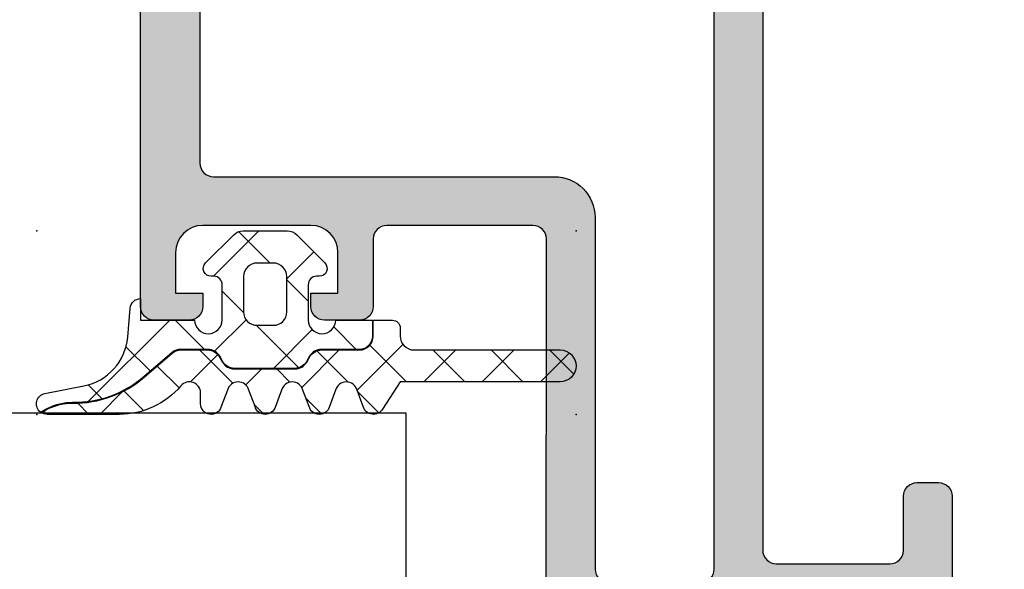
# Model space of a CAD drawing. Header units: millimetres. Extents: x 247761 to 294611, y 172579 to 236863.
# Tile 266 of 596: x 274771 to 274807, y 174682 to 174703. Entities that reach past the tile are written whole.
import ezdxf

# ---------------------------------------------------------------- set-up
doc = ezdxf.new("R2010")
doc.units = ezdxf.units.MM
doc.layers.add('FASÁDA DETAILNÍ', color=4, linetype='Continuous')
doc.layers.add('NOVA', color=240, linetype='Continuous')

# ---------------------------------------------------------------- blocks, each defined once
blk = doc.blocks.new('A$C69D17D4D')
at = {"layer": 'FASÁDA DETAILNÍ'}
h = blk.add_hatch(color=256, dxfattribs=at)
edge = h.paths.add_edge_path(flags=16)
edge.add_ellipse((151.2105851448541, 1338.481925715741), major_axis=(-0.4999740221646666, 0), ratio=1, start_angle=179.9970229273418, end_angle=270.002977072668)
edge.add_line((151.2105591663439, 1338.981899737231), (133.2105591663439, 1338.981899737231))
edge.add_ellipse((133.2105331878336, 1338.481925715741), major_axis=(-0.4999740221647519, 0), ratio=1, start_angle=-90.00297707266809, end_angle=0.00297707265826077)
edge.add_line((132.7105591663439, 1338.481899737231), (132.7105591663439, 1325.981899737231))
edge.add_ellipse((133.2105809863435, 1325.981921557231), major_axis=(-0.5000218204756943, 0), ratio=1, start_angle=0.002500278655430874, end_angle=89.99749972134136)
edge.add_line((133.2105591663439, 1325.481899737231), (145.8136101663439, 1325.481899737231))
edge.add_ellipse((145.8136112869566, 1323.981900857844), major_axis=(-1.499998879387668, 0), ratio=1, start_angle=179.9999571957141, end_angle=270.0000428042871, ccw=False)
edge.add_line((147.3136101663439, 1323.981899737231), (147.3136101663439, 1310.981911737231))
edge.add_ellipse((147.8136097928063, 1310.981911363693), major_axis=(-0.4999996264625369, 0), ratio=1, start_angle=-4.280429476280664e-05, end_angle=90.0000428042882)
edge.add_line((147.8136101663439, 1310.481911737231), (151.2105591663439, 1310.481911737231))
edge.add_ellipse((151.2105595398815, 1310.981911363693), major_axis=(-0.49999962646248, 0), ratio=1, start_angle=89.99995719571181, end_angle=180.0000428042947)
edge.add_line((151.7105591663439, 1310.981911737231), (151.7105591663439, 1338.481899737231))
edge = h.paths.add_edge_path()
edge.add_line((180.5105541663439, 1339.681911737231), (180.5105541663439, 1336.681911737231))
edge.add_line((180.5105541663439, 1336.681911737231), (178.5105541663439, 1336.681911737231))
edge.add_arc((178.5105281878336, 1337.181885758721), 0.4999740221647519, 179.9970229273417, 270.00297707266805, ccw=False)
edge.add_line((178.0105541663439, 1337.181911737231), (178.0105541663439, 1337.681911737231))
edge.add_line((178.0105541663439, 1337.681911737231), (179.0105541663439, 1337.681911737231))
edge.add_line((179.0105541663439, 1337.681911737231), (179.0105541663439, 1338.681911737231))
edge.add_arc((178.0104900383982, 1338.681847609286), 1.000064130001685, 0.003674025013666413, 89.99632597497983)
edge.add_line((178.0105541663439, 1339.681911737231), (174.0105541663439, 1339.681911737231))
edge.add_arc((174.0105841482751, 1338.6818817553), 1.000029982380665, 90.00171778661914, 179.9982822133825)
edge.add_line((173.0105541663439, 1338.681911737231), (173.0105541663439, 1337.681911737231))
edge.add_line((173.0105541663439, 1337.681911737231), (174.0105541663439, 1337.681911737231))
edge.add_line((174.0105541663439, 1337.681911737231), (174.0105541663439, 1337.181911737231))
edge.add_arc((173.5105485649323, 1337.181917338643), 0.5000056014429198, 270.0006418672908, 359.9993581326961, ccw=False)
edge.add_line((173.5105541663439, 1336.681911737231), (170.7105511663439, 1336.681911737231))
edge.add_arc((170.7105511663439, 1337.181911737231), 0.5, 90, 270, ccw=False)
edge.add_line((170.7105511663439, 1337.681911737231), (171.0105541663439, 1337.681911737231))
edge.add_arc((171.0105434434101, 1338.181922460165), 0.5000107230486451, 270.0012287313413, 359.9987712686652)
edge.add_line((171.5105541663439, 1338.181911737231), (171.5105541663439, 1338.681911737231))
edge.add_arc((171.0104862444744, 1338.681843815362), 0.5000679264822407, 0.007782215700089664, 89.99221778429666)
edge.add_line((171.0105541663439, 1339.181911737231), (159.7105591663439, 1339.181911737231))
edge.add_arc((159.7105809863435, 1338.681889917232), 0.5000218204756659, 90.00250027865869, 179.9974997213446)
edge.add_line((159.2105591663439, 1338.681911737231), (159.2105591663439, 1338.181911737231))
edge.add_arc((159.7104964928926, 1338.18184906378), 0.4999373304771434, 179.9928172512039, 270.0071827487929)
edge.add_line((159.7105591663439, 1337.681911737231), (160.0105621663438, 1337.681911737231))
edge.add_arc((160.0104993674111, 1337.181848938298), 0.5000628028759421, 0.007195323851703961, 89.9928046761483, ccw=False)
edge.add_line((160.5105621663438, 1337.181911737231), (160.5105621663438, 1332.681911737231))
edge.add_arc((160.0105565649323, 1332.681917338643), 0.5000056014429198, 270.0006418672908, 359.9993581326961, ccw=False)
edge.add_line((160.0105621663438, 1332.181911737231), (159.2105591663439, 1332.181911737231))
edge.add_arc((159.2105331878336, 1332.681885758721), 0.4999740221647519, 179.9970229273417, 270.00297707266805, ccw=False)
edge.add_line((158.7105591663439, 1332.681911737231), (158.7105591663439, 1334.681911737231))
edge.add_arc((158.2104912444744, 1334.681843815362), 0.5000679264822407, 0.007782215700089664, 89.99221778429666)
edge.add_line((158.2105591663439, 1335.181911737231), (157.7105591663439, 1335.181911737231))
edge.add_arc((157.7104964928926, 1335.68184906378), 0.499937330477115, 179.9928172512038, 270.0071827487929, ccw=False)
edge.add_line((157.2105591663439, 1335.681911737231), (157.2105591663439, 1338.681911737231))
edge.add_arc((156.7105040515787, 1338.681856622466), 0.5000551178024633, 0.006314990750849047, 89.99368500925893)
edge.add_line((156.7105591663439, 1339.181911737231), (155.0105621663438, 1339.181911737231))
edge.add_arc((155.0105303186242, 1337.681943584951), 1.499968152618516, 89.99878348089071, 180.0012165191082)
edge.add_line((153.5105621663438, 1337.681911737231), (153.5105621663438, 1311.681911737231))
edge.add_arc((154.0105413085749, 1311.681890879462), 0.4999791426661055, 179.9976097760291, 270.0023902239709)
edge.add_line((154.0105621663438, 1311.181911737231), (158.2105591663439, 1311.181911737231))
edge.add_arc((158.2105535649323, 1311.681917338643), 0.5000056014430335, 270.0006418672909, 359.9993581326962)
edge.add_line((158.7105591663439, 1311.681911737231), (158.7105591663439, 1313.681911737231))
edge.add_arc((159.2105809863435, 1313.681889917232), 0.5000218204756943, 90.00250027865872, 179.9974997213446, ccw=False)
edge.add_line((159.2105591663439, 1314.181911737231), (160.0105621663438, 1314.181911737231))
edge.add_arc((160.0105096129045, 1313.681859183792), 0.5000525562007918, 0.006021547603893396, 89.99397845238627, ccw=False)
edge.add_line((160.5105621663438, 1313.681911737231), (160.5105621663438, 1308.681910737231))
edge.add_line((160.5105621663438, 1308.681910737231), (160.2932411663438, 1307.924021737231))
edge.add_arc((160.5816195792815, 1307.84133042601), 0.2999999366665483, 163.9999757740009, 232.0951853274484)
edge.add_arc((160.2130090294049, 1307.367910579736), 0.300000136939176, 3.0079387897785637e-05, 52.09528191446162, ccw=False)
edge.add_line((160.5130091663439, 1307.367910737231), (160.5130071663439, 1305.303763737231))
edge.add_arc((160.1130077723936, 1305.303763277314), 0.3999993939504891, -111.9737695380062, 6.587837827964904e-05, ccw=False)
edge.add_line((159.9633351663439, 1304.932821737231), (157.9401061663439, 1305.749182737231))
edge.add_arc((158.0149427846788, 1305.934652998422), 0.1999993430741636, 155.8589076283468, 248.0260921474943, ccw=False)
edge.add_line((157.8324351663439, 1306.016449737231), (158.9007551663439, 1308.400134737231))
edge.add_arc((158.7182470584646, 1308.481931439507), 0.1999997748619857, 335.8589745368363, 450.8199006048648)
edge.add_line((158.7153851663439, 1308.681910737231), (147.4113051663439, 1308.681911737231))
edge.add_arc((147.402873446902, 1308.490497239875), 0.191600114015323, 87.47777810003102, 181.044450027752)
edge.add_line((147.2113051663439, 1308.487004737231), (147.2113051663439, 1308.066420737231))
edge.add_line((147.2113051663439, 1308.066420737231), (148.6430401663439, 1305.600808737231))
edge.add_arc((148.383703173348, 1305.449997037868), 0.2999997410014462, -74.00002828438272, 30.179196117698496, ccw=False)
edge.add_line((148.4663941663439, 1305.161618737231), (146.9742331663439, 1304.733747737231))
edge.add_line((146.9742331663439, 1304.733747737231), (146.1109581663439, 1304.235335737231))
edge.add_arc((145.9109582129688, 1304.581745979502), 0.4000000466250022, 180.0000347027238, 299.9999884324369, ccw=False)
edge.add_line((145.5109581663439, 1304.581745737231), (145.5113051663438, 1308.689676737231))
edge.add_line((145.5113051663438, 1308.689676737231), (145.5136101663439, 1323.181733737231))
edge.add_arc((145.0136103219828, 1323.181911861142), 0.4999998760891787, 359.9795884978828, 450.0000178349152)
edge.add_line((145.0136101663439, 1323.681911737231), (139.6105681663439, 1323.681911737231))
edge.add_arc((139.6105677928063, 1323.181912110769), 0.49999962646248, 89.99995719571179, 180.0000428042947)
edge.add_line((139.1105681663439, 1323.181911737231), (139.1105681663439, 1320.681911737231))
edge.add_arc((138.6105685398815, 1320.681911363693), 0.4999996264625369, -90.00004280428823, 4.28042947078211e-05, ccw=False)
edge.add_line((138.6105681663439, 1320.181911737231), (137.3105651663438, 1320.181911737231))
edge.add_arc((137.3105443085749, 1320.681890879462), 0.4999791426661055, 179.9976097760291, 270.0023902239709, ccw=False)
edge.add_line((136.8105651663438, 1320.681911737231), (136.8105651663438, 1321.181911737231))
edge.add_line((136.8105651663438, 1321.181911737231), (137.8105651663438, 1321.181911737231))
edge.add_line((137.8105651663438, 1321.181911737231), (137.8105651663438, 1322.681911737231))
edge.add_arc((136.8105334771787, 1322.681880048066), 1.000031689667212, 0.00181559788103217, 89.99818440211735)
edge.add_line((136.8105651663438, 1323.681911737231), (132.8105651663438, 1323.681911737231))
edge.add_arc((132.8106344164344, 1322.681842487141), 1.00006925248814, 90.00396746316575, 179.9960325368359)
edge.add_line((131.8105651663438, 1322.681911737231), (131.8105651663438, 1321.181911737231))
edge.add_line((131.8105651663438, 1321.181911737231), (132.8105651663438, 1321.181911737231))
edge.add_line((132.8105651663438, 1321.181911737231), (132.8105651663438, 1320.681911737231))
edge.add_arc((132.3105911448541, 1320.681885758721), 0.4999740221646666, -90.00297707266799, 0.0029770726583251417, ccw=False)
edge.add_line((132.3105651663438, 1320.181911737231), (131.0105621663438, 1320.181911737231))
edge.add_arc((131.0105677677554, 1320.681917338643), 0.5000056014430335, 180.0006418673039, 269.9993581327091, ccw=False)
edge.add_line((130.5105621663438, 1320.681911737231), (130.5105621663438, 1339.681911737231))
edge.add_arc((132.0105328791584, 1339.681941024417), 1.499970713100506, 89.99888129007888, 180.0011187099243, ccw=False)
edge.add_line((132.0105621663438, 1341.181911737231), (179.0105541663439, 1341.181911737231))
edge.add_arc((179.0104938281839, 1339.681851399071), 1.500060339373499, 0.0023046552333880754, 89.99769534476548, ccw=False)
h = blk.add_hatch(dxfattribs=at)
h.set_pattern_fill('ANSI37', color=256, scale=0.625, angle=90, style=0)
h.set_pattern_definition([(135, (130.5105344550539, 1320.681940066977), (-1.403165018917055, -1.403165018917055), []), (225, (130.5105344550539, 1320.681940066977), (1.403165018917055, -1.403165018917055), [])])
edge = h.paths.add_edge_path()
edge.add_arc((137.1204861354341, 1322.091933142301), 0.2900050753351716, -89.99948928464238, 45.00243667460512, ccw=False)
edge.add_line((137.120488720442, 1321.801928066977), (137.0204944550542, 1321.801928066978))
edge.add_arc((137.0204944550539, 1321.491928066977), 0.3099999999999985, 89.9999999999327, 180.0000000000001)
edge.add_line((136.7104944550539, 1321.491928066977), (136.7104944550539, 1320.191952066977))
edge.add_arc((137.2204944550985, 1320.191952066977), 0.5100000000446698, 179.9999999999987, 358.8764798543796)
edge.add_line((137.7303964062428, 1320.181952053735), (139.0890044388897, 1320.181950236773))
edge.add_line((139.0890044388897, 1320.181950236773), (139.0890044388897, 1319.591949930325))
edge.add_arc((138.5990044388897, 1319.591949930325), 0.4900000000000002, 270, 359.9999999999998, ccw=False)
edge.add_line((138.5990044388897, 1319.101949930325), (137.1990067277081, 1319.101949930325))
edge.add_arc((137.1990067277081, 1318.591949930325), 0.5099999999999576, 89.9999999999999, 149.9999999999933)
edge.add_line((136.7573337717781, 1318.846949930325), (136.6418637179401, 1318.646949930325))
edge.add_arc((136.2175112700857, 1318.891949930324), 0.4900000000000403, 269.9999999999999, 329.99999999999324, ccw=False)
edge.add_line((136.2175112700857, 1318.401949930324), (133.980501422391, 1318.401949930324))
edge.add_arc((133.980501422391, 1318.891949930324), 0.4899999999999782, 209.9999999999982, 269.9999999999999, ccw=False)
edge.add_line((133.5561489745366, 1318.646949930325), (133.4406789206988, 1318.846949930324))
edge.add_arc((132.9990059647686, 1318.591949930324), 0.5100000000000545, 29.99999999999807, 90.0000000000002)
edge.add_line((132.9990059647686, 1319.101949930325), (132.0014085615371, 1319.101949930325))
edge.add_arc((132.0014085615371, 1318.596016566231), 0.5059333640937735, 90.00000000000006, 130.6411808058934)
edge.add_line((131.6718841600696, 1318.979920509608), (130.6456528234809, 1318.099053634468))
edge.add_arc((128.0444556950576, 1321.129511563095), 3.993732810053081, 269.381130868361, 310.6411808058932, ccw=False)
edge.add_arc((127.9796088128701, 1315.12612897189), 2.010000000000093, 89.38113086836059, 116.6547912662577)
edge.add_line((127.0778947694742, 1316.922517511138), (126.8108588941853, 1316.788476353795))
edge.add_arc((127.0558284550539, 1317.091940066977), 0.3900003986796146, 101.01056244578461, 231.0879706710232, ccw=False)
edge.add_line((126.9813422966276, 1317.474761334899), (128.4194331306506, 1317.754362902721))
edge.add_arc((128.0358210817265, 1319.727416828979), 2.010000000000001, 281.0024964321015, 355.0047506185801)
edge.add_line((130.0381869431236, 1319.552399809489), (130.1319691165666, 1320.625359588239))
edge.add_arc((130.5205362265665, 1320.591938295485), 0.3900017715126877, 91.4698736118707, 175.0839953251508, ccw=False)
edge.add_line((130.5105321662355, 1320.981811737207), (130.5105321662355, 1320.181940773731))
edge.add_line((130.5105321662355, 1320.181940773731), (132.5106115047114, 1320.181952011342))
edge.add_arc((133.0205134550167, 1320.191952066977), 0.5100000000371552, 181.1235249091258, 360)
edge.add_line((133.5305134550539, 1320.191952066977), (133.5305134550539, 1321.491928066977))
edge.add_arc((133.2205134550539, 1321.491928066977), 0.3100000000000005, 4.103941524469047e-14, 90.00000000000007)
edge.add_line((133.2205134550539, 1321.801928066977), (133.1204884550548, 1321.801928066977))
edge.add_arc((133.1205166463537, 1322.091943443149), 0.2900153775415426, 135.0033144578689, 269.9944304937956, ccw=False)
edge.add_line((132.9154329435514, 1322.297003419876), (133.9559973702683, 1323.338300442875))
edge.add_arc((134.3026015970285, 1322.991940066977), 0.4900000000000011, 90.00000000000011, 135.0201621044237, ccw=False)
edge.add_line((134.3026015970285, 1323.481940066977), (135.9386500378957, 1323.481940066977))
edge.add_arc((135.9386500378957, 1322.991940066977), 0.4899999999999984, 44.97230077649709, 89.99999999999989, ccw=False)
edge.add_line((136.2852998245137, 1323.338254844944), (137.3255419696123, 1322.297006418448))
edge = h.paths.add_edge_path()
edge.add_arc((135.4205172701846, 1320.491918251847), 0.4999901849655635, 270.0000000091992, 360.0000000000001)
edge.add_line((135.9205074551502, 1320.491918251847), (135.9205074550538, 1321.791928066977))
edge.add_arc((135.4205260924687, 1321.791946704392), 0.4999813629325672, 359.997864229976, 450.0021357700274)
edge.add_line((135.4205074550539, 1322.291928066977), (134.8205004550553, 1322.291928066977))
edge.add_arc((134.8204818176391, 1321.791946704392), 0.4999813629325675, 89.99786422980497, 180.002135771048)
edge.add_line((134.3205004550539, 1321.791928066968), (134.3205004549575, 1320.491918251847))
edge.add_arc((134.8204906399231, 1320.491918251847), 0.4999901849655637, 180, 270)
edge.add_line((134.8204906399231, 1319.991928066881), (135.4205172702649, 1319.991928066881))
h = blk.add_hatch(dxfattribs=at)
h.set_pattern_fill('ANSI37', color=256, scale=0.48, angle=90, style=0)
h.set_pattern_definition([(135, (130.5105344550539, 1320.681940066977), (-1.077630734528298, -1.077630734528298), []), (225, (130.5105344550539, 1320.681940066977), (1.077630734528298, -1.077630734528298), [])])
edge = h.paths.add_edge_path()
edge.add_line((137.7247206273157, 1317.598523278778), (137.4974617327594, 1316.991465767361))
edge.add_arc((137.1206255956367, 1317.091940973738), 0.3900009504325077, 194.929368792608, 345.0706312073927, ccw=False)
edge.add_line((136.743789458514, 1316.99146576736), (136.5165305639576, 1317.598523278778))
edge.add_arc((136.1206255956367, 1317.491939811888), 0.4100009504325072, 15.0676336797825, 164.9323663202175)
edge.add_line((135.7247206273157, 1317.598523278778), (135.4974617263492, 1316.991465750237))
edge.add_arc((135.1206255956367, 1317.091939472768), 0.390000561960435, 194.9291583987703, 345.0708416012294, ccw=False)
edge.add_line((134.7437894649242, 1316.991465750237), (134.5165305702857, 1317.598523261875))
edge.add_arc((134.1206255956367, 1317.491941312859), 0.4100005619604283, 15.0674286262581, 164.9325752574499)
edge.add_line((133.7247206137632, 1317.598523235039), (133.4974655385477, 1316.99146573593))
edge.add_arc((133.1205828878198, 1317.091952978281), 0.3900489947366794, 180.0000000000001, 345.0706831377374, ccw=False)
edge.add_line((132.7305338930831, 1317.091952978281), (132.7305338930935, 1317.491942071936))
edge.add_arc((132.3205333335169, 1317.491942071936), 0.4100005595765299, 1.030808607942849e-10, 139.6800643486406)
edge.add_arc((129.7282471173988, 1319.691911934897), 2.989972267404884, 269.9986695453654, 319.6800621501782, ccw=False)
edge.add_line((129.7281776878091, 1316.701939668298), (127.0563861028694, 1316.701940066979))
edge.add_arc((127.0558284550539, 1317.091940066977), 0.3900003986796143, 234.35943002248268, 270.0819252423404, ccw=False)
edge.add_line((126.8285757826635, 1316.774991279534), (127.086867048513, 1316.90464299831))
edge.add_arc((127.9796088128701, 1315.12612897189), 1.990000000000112, 89.38113086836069, 116.654791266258, ccw=False)
edge.add_arc((128.0444556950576, 1321.129511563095), 4.013732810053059, 269.381130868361, 310.6411808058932)
edge.add_line((130.6586792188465, 1318.083877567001), (131.6849105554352, 1318.96474444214))
edge.add_arc((132.0014085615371, 1318.596016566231), 0.4859333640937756, 90.00000000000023, 130.6411808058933, ccw=False)
edge.add_line((132.0014085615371, 1319.081949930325), (132.9990059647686, 1319.081949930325))
edge.add_arc((132.9990059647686, 1318.591949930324), 0.4900000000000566, 29.99999999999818, 89.99999999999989, ccw=False)
edge.add_line((133.4233584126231, 1318.836949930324), (133.5388284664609, 1318.636949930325))
edge.add_arc((133.980501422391, 1318.891949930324), 0.5099999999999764, 209.9999999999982, 270.0000000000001)
edge.add_line((133.980501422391, 1318.381949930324), (136.2175112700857, 1318.381949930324))
edge.add_arc((136.2175112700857, 1318.891949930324), 0.5100000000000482, 270.0000000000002, 329.999999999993)
edge.add_line((136.6591842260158, 1318.636949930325), (136.7746542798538, 1318.836949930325))
edge.add_arc((137.1990067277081, 1318.591949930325), 0.4899999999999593, 90.00000000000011, 149.999999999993, ccw=False)
edge.add_line((137.1990067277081, 1319.081949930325), (138.5990044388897, 1319.081949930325))
edge.add_arc((138.5990044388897, 1319.591949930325), 0.509999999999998, 270, 360.0000000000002)
edge.add_line((139.1090044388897, 1319.591949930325), (139.1090044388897, 1320.181950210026))
edge.add_line((139.1090044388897, 1320.181950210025), (139.820625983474, 1320.181949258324))
edge.add_arc((139.8206255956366, 1319.891949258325), 0.2900000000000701, -2.8421709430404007e-13, 89.9999233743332, ccw=False)
edge.add_line((140.1106255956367, 1319.891949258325), (140.1106255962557, 1319.591964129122))
edge.add_arc((140.6204475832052, 1319.591782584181), 0.5098220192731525, 179.9795972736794, 270.024286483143)
edge.add_line((140.6206636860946, 1319.081960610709), (146.0206266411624, 1319.081930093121))
edge.add_arc((146.0206233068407, 1318.491931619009), 0.5899984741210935, -90.00000000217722, 89.99967619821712, ccw=False)
edge.add_line((146.0206233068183, 1317.901933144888), (140.1152150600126, 1317.901933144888))
edge.add_line((140.1152150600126, 1317.901933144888), (139.4585115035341, 1316.897178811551))
edge.add_arc((139.1206237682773, 1317.091939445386), 0.3899997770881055, 194.9297590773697, 330.0405788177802, ccw=False)
edge.add_line((138.7437894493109, 1316.991461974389), (138.5165305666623, 1317.598523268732))
edge.add_arc((138.1206255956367, 1317.491939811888), 0.4100009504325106, 15.06763222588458, 164.9323663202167)
for points in [[(153.5105621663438, 1337.681911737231), (153.5105621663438, 1311.681911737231), (153.5105621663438, 1311.681911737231, 0.414238), (154.0105621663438, 1311.181911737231), (158.2105591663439, 1311.181911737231), (158.2105591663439, 1311.181911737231, 0.414207), (158.7105591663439, 1311.681911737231), (158.7105591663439, 1313.681911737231), (158.7105591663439, 1313.681911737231, -0.414188), (159.2105591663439, 1314.181911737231), (160.0105621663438, 1314.181911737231), (160.0105621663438, 1314.181911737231, -0.414152), (160.5105621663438, 1313.681911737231), (160.5105621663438, 1308.681910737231)], [(145.5113051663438, 1308.689676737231), (145.5136101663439, 1323.181733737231), (145.5136101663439, 1323.181733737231, 0.414318), (145.0136101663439, 1323.681911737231), (139.6105681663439, 1323.681911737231), (139.6105681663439, 1323.681911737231, 0.414214), (139.1105681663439, 1323.181911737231), (139.1105681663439, 1320.681911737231), (139.1105681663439, 1320.681911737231, -0.414214), (138.6105681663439, 1320.181911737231), (137.3105651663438, 1320.181911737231), (137.3105651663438, 1320.181911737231, -0.414238), (136.8105651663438, 1320.681911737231), (136.8105651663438, 1321.181911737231), (137.8105651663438, 1321.181911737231), (137.8105651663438, 1322.681911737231), (137.8105651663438, 1322.681911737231, 0.414195), (136.8105651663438, 1323.681911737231), (132.8105651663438, 1323.681911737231), (132.8105651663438, 1323.681911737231, 0.414173), (131.8105651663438, 1322.681911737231), (131.8105651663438, 1321.181911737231), (132.8105651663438, 1321.181911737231), (132.8105651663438, 1320.681911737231), (132.8105651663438, 1320.681911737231, -0.414244), (132.3105651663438, 1320.181911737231), (131.0105621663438, 1320.181911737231), (131.0105621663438, 1320.181911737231, -0.414207), (130.5105621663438, 1320.681911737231), (130.5105621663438, 1339.681911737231)]]:
    blk.add_lwpolyline(points, format="xyb", dxfattribs=at)
at = {"layer": 'FASÁDA DETAILNÍ', "extrusion": (0, 0, -1)}
blk.add_lwpolyline([(-151.7105591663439, 1338.481899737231, -0.414244), (-151.2105591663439, 1338.981899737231), (-133.2105591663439, 1338.981899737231), (-133.2105591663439, 1338.981899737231, -0.414244), (-132.7105591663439, 1338.481899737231), (-132.7105591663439, 1325.981899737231), (-132.7105591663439, 1325.981899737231, -0.414188), (-133.2105591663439, 1325.481899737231), (-145.8136101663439, 1325.481899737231), (-145.8136101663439, 1325.481899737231, 0.414214), (-147.3136101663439, 1323.981899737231), (-147.3136101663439, 1310.981911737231), (-147.3136101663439, 1310.981911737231, -0.414214), (-147.8136101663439, 1310.481911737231), (-151.2105591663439, 1310.481911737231), (-151.2105591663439, 1310.481911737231, -0.414214), (-151.7105591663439, 1310.981911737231), (-151.7105591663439, 1338.481899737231)], format="xyb", close=True, dxfattribs=at)
at = {"layer": 'FASÁDA DETAILNÍ', "color": 7}
for points in [[(137.3255419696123, 1322.297006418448, -0.6681907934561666), (137.120488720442, 1321.801928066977), (137.0204944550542, 1321.801928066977, 0.41421356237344), (136.7104944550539, 1321.491928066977), (136.7104944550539, 1320.191952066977, 0.9902431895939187), (137.7303964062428, 1320.181952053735), (139.0890044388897, 1320.181950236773), (139.0890044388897, 1319.591949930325, -0.4142135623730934), (138.5990044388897, 1319.101949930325), (137.1990067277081, 1319.101949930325, 0.267949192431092), (136.7573337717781, 1318.846949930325), (136.6418637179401, 1318.646949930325, -0.2679491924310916), (136.2175112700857, 1318.401949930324), (133.980501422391, 1318.401949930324, -0.267949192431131), (133.5561489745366, 1318.646949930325), (133.4406789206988, 1318.846949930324, 0.2679491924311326), (132.9990059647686, 1319.101949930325), (132.0014085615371, 1319.101949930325, 0.1792130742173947), (131.6718841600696, 1318.979920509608), (130.6456528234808, 1318.099053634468, -0.1820014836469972), (128.0013190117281, 1317.136011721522, 0.1195687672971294), (127.0778947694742, 1316.922517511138), (126.8108588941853, 1316.788476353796, -0.6375452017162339), (126.9813422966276, 1317.474761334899), (128.4194331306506, 1317.754362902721, 0.3346062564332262), (130.0381869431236, 1319.552399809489), (130.1319691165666, 1320.625359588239, -0.381933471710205), (130.5105321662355, 1320.981811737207), (130.5105321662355, 1320.181940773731), (132.5106115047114, 1320.181952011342, 0.9902431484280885), (133.5305134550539, 1320.191952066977), (133.5305134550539, 1321.491928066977, 0.414213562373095), (133.2205134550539, 1321.801928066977), (133.1204884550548, 1321.801928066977, -0.6681225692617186), (132.9154329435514, 1322.297003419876), (133.9559973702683, 1323.338300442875, -0.1990038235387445), (134.3026015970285, 1323.481940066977), (135.9386500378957, 1323.481940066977, -0.199038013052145), (136.2852998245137, 1323.338254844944), (137.3255419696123, 1322.297006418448)], [(135.4205172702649, 1319.991928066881, 0.4142135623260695), (135.9205074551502, 1320.491918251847), (135.9205074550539, 1321.791928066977, 0.4142353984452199), (135.4205074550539, 1322.291928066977), (134.8205004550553, 1322.291928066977, 0.4142353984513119), (134.3205004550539, 1321.791928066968), (134.3205004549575, 1320.491918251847, 0.4142135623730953), (134.8204906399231, 1319.991928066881), (135.4205172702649, 1319.991928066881)], [(137.7247206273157, 1317.598523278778), (137.4974617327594, 1316.99146576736, -0.7683067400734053), (136.743789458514, 1316.99146576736), (136.5165305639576, 1317.598523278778, 0.7663896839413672), (135.7247206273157, 1317.598523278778), (135.4974617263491, 1316.991465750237, -0.7683096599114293), (134.7437894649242, 1316.991465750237), (134.5165305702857, 1317.598523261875, 0.766392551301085), (133.7247206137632, 1317.598523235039), (133.4974655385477, 1316.99146573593, -0.8775222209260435), (132.7305338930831, 1317.091952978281), (132.7305338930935, 1317.491942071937, 0.6981291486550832), (132.0079311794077, 1317.757235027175, -0.2202365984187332), (129.7281776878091, 1316.701939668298), (127.0563861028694, 1316.701940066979, -0.1571434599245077), (126.8285757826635, 1316.774991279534), (127.086867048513, 1316.90464299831, -0.1195687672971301), (128.001102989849, 1317.116012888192, 0.1820014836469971), (130.6586792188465, 1318.083877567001), (131.6849105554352, 1318.96474444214, -0.1792130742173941), (132.0014085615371, 1319.081949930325), (132.9990059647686, 1319.081949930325, -0.2679491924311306), (133.4233584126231, 1318.836949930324), (133.5388284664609, 1318.636949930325, 0.2679491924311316), (133.980501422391, 1318.381949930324), (136.2175112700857, 1318.381949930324, 0.2679491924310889), (136.6591842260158, 1318.636949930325), (136.7746542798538, 1318.836949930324, -0.2679491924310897), (137.1990067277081, 1319.081949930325), (138.5990044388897, 1319.081949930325, 0.4142135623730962), (139.1090044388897, 1319.591949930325), (139.1090044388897, 1320.181950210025), (139.820625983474, 1320.181949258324, -0.4142131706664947), (140.1106255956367, 1319.891949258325), (140.1106255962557, 1319.591964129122, 0.414442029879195), (140.6206636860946, 1319.081960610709), (146.0206266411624, 1319.081930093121, -0.999997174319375), (146.0206233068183, 1317.901933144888), (140.1152150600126, 1317.901933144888), (139.4585115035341, 1316.897178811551, -0.6688782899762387), (138.7437894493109, 1316.991461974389), (138.5165305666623, 1317.598523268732, 0.7663896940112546), (137.7247206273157, 1317.598523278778)]]:
    blk.add_lwpolyline(points, format="xyb", close=True, dxfattribs=at)
at = {"layer": 'FASÁDA DETAILNÍ'}
blk.add_lwpolyline([(-247.3547424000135, 1272.74602788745), (140.3360344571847, 1272.74602788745), (140.3360344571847, 1316.74602788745), (-247.3547424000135, 1316.74602788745), (-328.3256212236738, 1316.74602788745), (-328.3256212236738, 1272.74602788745)], close=True, dxfattribs=at)
for p in [(126.6805344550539, 1323.481940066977), (146.6105344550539, 1323.481940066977), (126.6805344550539, 1316.701940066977), (146.6105344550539, 1316.701940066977)]:
    blk.add_point(p, dxfattribs=at)

msp = doc.modelspace()

# ---------------------------------------------------------------- block references
at = {"layer": 'NOVA', "ltscale": 300}
msp.add_blockref('A$C69D17D4D', (274644.5174331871, 173371.2585875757), dxfattribs=at)

doc.saveas('drawing.dxf')
